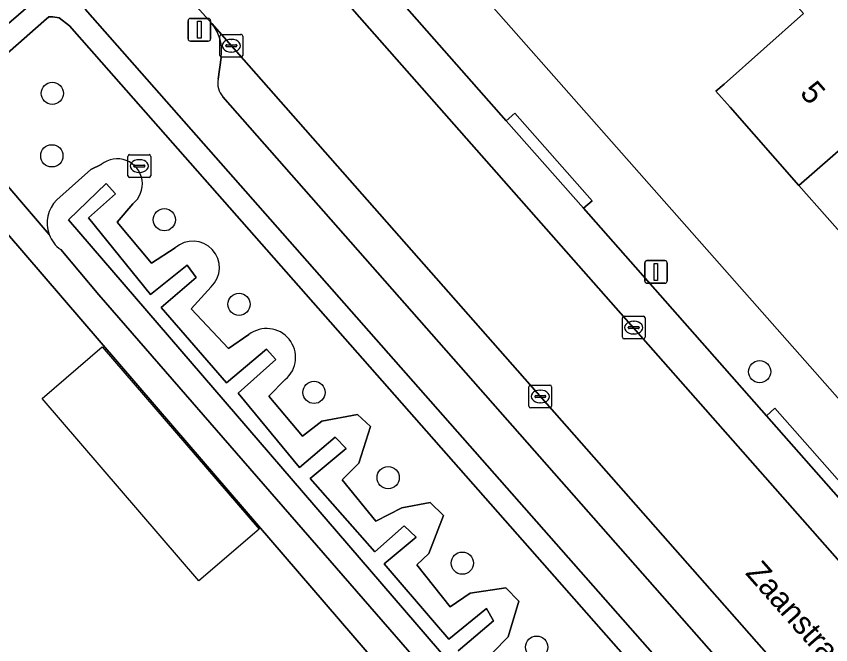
# Model space of a CAD drawing. Extents: x 157320 to 158835, y 386650 to 388491.
# Drawn here: x 157596.12 to 157631.99, y 387870.56 to 387898.23 of the extents above; entities that cross this region are included whole.
import ezdxf

# ---------------------------------------------------------------- set-up
doc = ezdxf.new("R2010")
doc.units = 0
for name, color, linetype in [('IMGEO_Boom', 7, 'Continuous'), ('IMGEO_Erf', 7, 'Continuous'), ('IMGEO_Greppel_droge_sloot', 7, 'Continuous'), ('IMGEO_Groenvoorziening', 7, 'Continuous'), ('IMGEO_Haag', 7, 'Continuous'), ('IMGEO_Hek', 7, 'Continuous'), ('IMGEO_Kolk', 7, 'Continuous'), ('IMGEO_Lichtmast', 7, 'Continuous'), ('IMGEO_Oever', 7, 'Continuous'), ('IMGEO_Openbare_ruimte_label', 7, 'Continuous'), ('IMGEO_Pand', 7, 'Continuous'), ('IMGEO_Pand_nummerreeks', 7, 'Continuous'), ('IMGEO_Pand_vergunning_verleend', 7, 'Continuous'), ('IMGEO_Parkeervlak_open', 7, 'Continuous'), ('IMGEO_Rijbaan_lokaal_open', 7, 'Continuous'), ('IMGEO_Voetpad_open', 7, 'Continuous')]:
    doc.layers.add(name, color=color, linetype=linetype)

msp = doc.modelspace()

# ---------------------------------------------------------------- linework, layer by layer
at = {"layer": 'IMGEO_Boom'}
for centre in [(157597.708, 387894.836), (157597.69, 387892.085), (157602.645, 387889.27), (157605.933, 387885.549), (157628.855, 387882.583), (157609.235, 387881.669), (157612.499, 387877.92), (157615.763, 387874.155), (157619.038, 387870.456)]:
    msp.add_circle(centre, 0.489, dxfattribs=at)
at = {"layer": 'IMGEO_Erf'}
for points in [[(157611.28, 387905.251), (157676.491, 387831.375)], [(157634.324, 387886.548), (157630.59, 387890.785), (157627.553, 387894.231), (157626.929, 387894.926), (157627.291, 387895.245), (157630.785, 387898.352)]]:
    msp.add_lwpolyline(points, dxfattribs=at)
msp.add_lwpolyline([(157616.991, 387863.943), (157603.095, 387880.095), (157593.208, 387891.573), (157578.896, 387879.765), (157578.743, 387879.632), (157575.936, 387877.201), (157595.295, 387854.849), (157603.639, 387854.39), (157605.848, 387851.852), (157608.291, 387854.135), (157618.556, 387842.193), (157618.446, 387842.098), (157618.6, 387841.92), (157620.76, 387839.412), (157620.993, 387839.628), (157630.777, 387848.05)], close=True, dxfattribs=at)
at = {"layer": 'IMGEO_Greppel_droge_sloot'}
msp.add_lwpolyline([(157615.584, 387870.293), (157617.14, 387871.621), (157616.836, 387872.164), (157615.165, 387870.814), (157614.537, 387871.546), (157612.318, 387874.131), (157613.727, 387875.293), (157613.207, 387875.796), (157611.918, 387874.648), (157609.065, 387877.877), (157610.647, 387879.196), (157610.172, 387879.701), (157608.594, 387878.361), (157605.898, 387881.632), (157607.546, 387883.121), (157607.139, 387883.574), (157605.384, 387882.088), (157602.498, 387885.403), (157604.046, 387886.725), (157603.649, 387887.273), (157602.032, 387885.977), (157599.304, 387889.362), (157600.488, 387890.411), (157600.089, 387890.865), (157598.42, 387889.261), (157616.668, 387868.085)], dxfattribs=at)
at = {"layer": 'IMGEO_Groenvoorziening'}
for points in [[(157596.666, 387898.667), (157591.074, 387893.848), (157576.785, 387881.818), (157577.453, 387881.073), (157591.726, 387893.089), (157592.879, 387894.1), (157597.334, 387898.007), (157597.556, 387898.205), (157597.738, 387898.211), (157598.011, 387898.166), (157598.466, 387897.813), (157630.55, 387861.394), (157645.53, 387844.496), (157645.954, 387843.343), (157645.442, 387842.312), (157643.275, 387840.451), (157627.162, 387826.391), (157626.142, 387825.501), (157600.373, 387803.016), (157598.489, 387801.366), (157599.159, 387800.624), (157601.031, 387802.263), (157630.109, 387827.61)], [(157646.328, 387844.995), (157631.299, 387862.056), (157599.154, 387898.545)], [(157598.466, 387897.813), (157598.011, 387898.166), (157597.738, 387898.211), (157597.556, 387898.205), (157597.334, 387898.007), (157592.879, 387894.1), (157597.569, 387888.624)], [(157627.162, 387826.391), (157643.275, 387840.451), (157645.442, 387842.312), (157645.954, 387843.343), (157645.53, 387844.496), (157630.55, 387861.394), (157598.466, 387897.813)], [(157597.569, 387888.624), (157592.879, 387894.1), (157591.726, 387893.089), (157592.627, 387892.075), (157578.219, 387880.217), (157578.743, 387879.632), (157578.896, 387879.765), (157593.208, 387891.573), (157603.095, 387880.095), (157616.991, 387863.943), (157630.777, 387848.05), (157620.993, 387839.628), (157620.76, 387839.412), (157622.654, 387837.213), (157611.388, 387827.514), (157602.363, 387819.743), (157591.729, 387810.587), (157590.763, 387809.768), (157590.859, 387809.676), (157588.409, 387807.574), (157589.404, 387806.433), (157624.445, 387836.562)], [(157597.903, 387890.147), (157599.401, 387891.486), (157599.868, 387891.702)], [(157601.25, 387889.974), (157600.572, 387889.159), (157602.076, 387887.354), (157603.121, 387888.034)], [(157599.764, 387885.961), (157598.079, 387887.96)], [(157604.704, 387886.32), (157603.83, 387885.346), (157605.473, 387883.609), (157606.366, 387884.217)], [(157631.692, 387849.055), (157630.397, 387850.669), (157617.169, 387865.945), (157599.764, 387885.961)], [(157607.969, 387882.235), (157607.252, 387881.502), (157608.732, 387879.749), (157609.581, 387880.409), (157611.149, 387880.692), (157611.718, 387880.168), (157611.214, 387878.561), (157610.474, 387877.824), (157611.952, 387875.997), (157613.1, 387876.582), (157614.343, 387876.83), (157614.942, 387876.251), (157614.285, 387874.584), (157613.757, 387874.087), (157615.228, 387872.23), (157616.104, 387872.83), (157617.688, 387873.07), (157618.247, 387872.476), (157617.777, 387870.913), (157617.103, 387870.22)]]:
    msp.add_lwpolyline(points, dxfattribs=at)
for centre, radius, start, end in [((157600.57, 387890.846), 1.106, 307.9512, 129.3522), ((157598.913, 387889.127), 1.435, 134.733, 200.5282), ((157598.92, 387889.134), 1.444, 200.676, 234.3777), ((157603.899, 387887.164), 1.167, 313.6397, 131.8096), ((157607.146, 387883.209), 1.275, 310.1817, 127.7487)]:
    msp.add_arc(centre, radius, start, end, dxfattribs=at)
at = {"layer": 'IMGEO_Haag'}
for points in [[(157596.666, 387898.667), (157591.074, 387893.848), (157576.785, 387881.818), (157577.453, 387881.073), (157591.726, 387893.089), (157592.879, 387894.1), (157597.334, 387898.007), (157597.556, 387898.205), (157597.738, 387898.211), (157598.011, 387898.166), (157598.466, 387897.813), (157630.55, 387861.394), (157645.53, 387844.496), (157645.954, 387843.343), (157645.442, 387842.312), (157643.275, 387840.451), (157627.162, 387826.391), (157626.142, 387825.501), (157600.373, 387803.016), (157598.489, 387801.366), (157599.159, 387800.624), (157601.031, 387802.263), (157630.109, 387827.61)], [(157646.328, 387844.995), (157631.299, 387862.056), (157599.154, 387898.545)]]:
    msp.add_lwpolyline(points, dxfattribs=at)
at = {"layer": 'IMGEO_Hek'}
msp.add_lwpolyline([(157620.993, 387839.628), (157630.777, 387848.05), (157616.991, 387863.943), (157603.095, 387880.095), (157593.208, 387891.573), (157578.896, 387879.765)], dxfattribs=at)
at = {"layer": 'IMGEO_Kolk'}
for p, q in [((157605.092, 387896.507), (157605.092, 387897.359)), ((157605.167, 387897.433), (157606.019, 387897.433)), ((157606.093, 387897.359), (157606.093, 387896.507)), ((157605.351, 387896.927), (157605.351, 387896.939)), ((157605.394, 387896.976), (157605.792, 387896.976)), ((157605.58, 387897.213), (157605.605, 387897.213)), ((157605.835, 387896.939), (157605.835, 387896.927)), ((157605.789, 387896.89), (157605.391, 387896.89)), ((157605.603, 387896.653), (157605.578, 387896.653)), ((157606.019, 387896.433), (157605.167, 387896.433)), ((157601.041, 387891.21), (157601.041, 387892.062)), ((157601.116, 387892.136), (157601.968, 387892.136)), ((157601.529, 387891.916), (157601.554, 387891.916)), ((157602.042, 387892.062), (157602.042, 387891.21)), ((157601.3, 387891.63), (157601.3, 387891.642)), ((157601.738, 387891.593), (157601.34, 387891.593)), ((157601.343, 387891.679), (157601.741, 387891.679)), ((157601.784, 387891.642), (157601.784, 387891.63)), ((157601.552, 387891.356), (157601.527, 387891.356)), ((157601.968, 387891.136), (157601.116, 387891.136)), ((157622.813, 387884.096), (157622.813, 387884.948)), ((157622.888, 387885.022), (157623.74, 387885.022)), ((157623.301, 387884.802), (157623.326, 387884.802)), ((157623.814, 387884.948), (157623.814, 387884.096)), ((157623.072, 387884.516), (157623.072, 387884.528)), ((157623.51, 387884.479), (157623.112, 387884.479)), ((157623.115, 387884.565), (157623.513, 387884.565)), ((157623.556, 387884.528), (157623.556, 387884.516)), ((157623.74, 387884.022), (157622.888, 387884.022)), ((157623.324, 387884.242), (157623.299, 387884.242)), ((157618.697, 387881.065), (157618.697, 387881.917)), ((157618.772, 387881.991), (157619.624, 387881.991)), ((157619.698, 387881.917), (157619.698, 387881.065)), ((157618.956, 387881.485), (157618.956, 387881.497)), ((157618.999, 387881.534), (157619.397, 387881.534)), ((157619.185, 387881.771), (157619.21, 387881.771)), ((157619.44, 387881.497), (157619.44, 387881.485)), ((157619.394, 387881.448), (157618.996, 387881.448)), ((157619.208, 387881.211), (157619.183, 387881.211)), ((157619.624, 387880.991), (157618.772, 387880.991))]:
    msp.add_line(p, q, dxfattribs=at)
for points in [[(157605.092, 387896.507), (157605.092, 387897.359)], [(157605.167, 387897.433), (157606.019, 387897.433)], [(157606.093, 387897.359), (157606.093, 387896.507)], [(157606.019, 387896.433), (157605.167, 387896.433)], [(157601.041, 387891.21), (157601.041, 387892.062)], [(157601.116, 387892.136), (157601.968, 387892.136)], [(157602.042, 387892.062), (157602.042, 387891.21)], [(157601.968, 387891.136), (157601.116, 387891.136)], [(157622.813, 387884.096), (157622.813, 387884.948)], [(157622.888, 387885.022), (157623.74, 387885.022)], [(157623.814, 387884.948), (157623.814, 387884.096)], [(157623.74, 387884.022), (157622.888, 387884.022)], [(157618.697, 387881.065), (157618.697, 387881.917)], [(157618.772, 387881.991), (157619.624, 387881.991)], [(157619.698, 387881.917), (157619.698, 387881.065)], [(157619.624, 387880.991), (157618.772, 387880.991)]]:
    msp.add_lwpolyline(points, dxfattribs=at)
for centre, radius, start, end in [((157605.169, 387897.357), 0.0765, 91.552, 178.448), ((157605.169, 387897.357), 0.0765, 91.552, 178.448), ((157606.017, 387897.357), 0.0765, 1.552, 88.448), ((157606.017, 387897.357), 0.0765, 1.552, 88.448), ((157605.391, 387896.936), 0.0403, 85.8775, 175.7526), ((157605.388, 387896.926), 0.0366, 178.938, 274.7102), ((157605.792, 387896.933), 0.043, 264.8664, 352.4533), ((157605.796, 387896.938), 0.0386, 1.7309, 96.639), ((157605.169, 387896.509), 0.0765, 181.552, 268.448), ((157605.169, 387896.509), 0.0765, 181.552, 268.448), ((157606.017, 387896.509), 0.0765, 271.552, 358.448), ((157606.017, 387896.509), 0.0765, 271.552, 358.448), ((157601.118, 387892.06), 0.0765, 91.552, 178.448), ((157601.118, 387892.06), 0.0765, 91.552, 178.448), ((157601.966, 387892.06), 0.0765, 1.552, 88.448), ((157601.966, 387892.06), 0.0765, 1.552, 88.448), ((157601.34, 387891.639), 0.0403, 85.8775, 175.7526), ((157601.337, 387891.629), 0.0366, 178.938, 274.7102), ((157601.741, 387891.636), 0.043, 264.8664, 352.4533), ((157601.745, 387891.641), 0.0386, 1.7309, 96.639), ((157601.118, 387891.212), 0.0765, 181.552, 268.448), ((157601.118, 387891.212), 0.0765, 181.552, 268.448), ((157601.966, 387891.212), 0.0765, 271.552, 358.448), ((157601.966, 387891.212), 0.0765, 271.552, 358.448), ((157622.89, 387884.946), 0.0765, 91.552, 178.448), ((157622.89, 387884.946), 0.0765, 91.552, 178.448), ((157623.738, 387884.946), 0.0765, 1.552, 88.448), ((157623.738, 387884.946), 0.0765, 1.552, 88.448), ((157623.112, 387884.525), 0.0403, 85.8775, 175.7526), ((157623.109, 387884.515), 0.0366, 178.938, 274.7102), ((157623.513, 387884.522), 0.043, 264.8664, 352.4533), ((157623.517, 387884.527), 0.0386, 1.7309, 96.639), ((157622.89, 387884.098), 0.0765, 181.552, 268.448), ((157622.89, 387884.098), 0.0765, 181.552, 268.448), ((157623.738, 387884.098), 0.0765, 271.552, 358.448), ((157623.738, 387884.098), 0.0765, 271.552, 358.448), ((157618.774, 387881.915), 0.0765, 91.552, 178.448), ((157618.774, 387881.915), 0.0765, 91.552, 178.448), ((157619.622, 387881.915), 0.0765, 1.552, 88.448), ((157619.622, 387881.915), 0.0765, 1.552, 88.448), ((157618.996, 387881.494), 0.0403, 85.8775, 175.7526), ((157619.401, 387881.496), 0.0386, 1.7309, 96.639), ((157618.993, 387881.484), 0.0366, 178.938, 274.7102), ((157619.397, 387881.491), 0.043, 264.8664, 352.4533), ((157618.774, 387881.067), 0.0765, 181.552, 268.448), ((157618.774, 387881.067), 0.0765, 181.552, 268.448), ((157619.622, 387881.067), 0.0765, 271.552, 358.448), ((157619.622, 387881.067), 0.0765, 271.552, 358.448)]:
    msp.add_arc(centre, radius, start, end, dxfattribs=at)
for centre, major_axis, ratio, start_param, end_param in [((157605.579, 387896.933), (-0.387, 0.002), 0.722429, 4.712389, 7.853982), ((157605.604, 387896.933), (-0.39, 0.002), 0.717154, 1.570796, 4.712389), ((157601.528, 387891.636), (-0.387, 0.002), 0.722429, 4.712389, 7.853982), ((157601.553, 387891.636), (-0.39, 0.002), 0.717154, 1.570796, 4.712389), ((157623.3, 387884.522), (-0.387, 0.002), 0.722429, 4.712389, 7.853982), ((157623.325, 387884.522), (-0.39, 0.002), 0.717154, 1.570796, 4.712389), ((157619.184, 387881.491), (-0.387, 0.002), 0.722429, 4.712389, 7.853982), ((157619.209, 387881.491), (-0.39, 0.002), 0.717154, 1.570796, 4.712389)]:
    msp.add_ellipse(centre, major_axis=major_axis, ratio=ratio, start_param=start_param, end_param=end_param, dxfattribs=at)
at = {"layer": 'IMGEO_Lichtmast'}
for p, q in [((157603.689, 387897.233), (157603.689, 387898.033)), ((157603.689, 387898.033), (157603.689, 387897.233)), ((157603.789, 387898.133), (157604.579, 387898.133)), ((157604.579, 387898.133), (157603.789, 387898.133)), ((157604.679, 387898.033), (157604.679, 387897.233)), ((157604.679, 387897.233), (157604.679, 387898.033)), ((157604.579, 387897.133), (157603.789, 387897.133)), ((157603.789, 387897.133), (157604.579, 387897.133)), ((157623.795, 387886.572), (157623.795, 387887.372)), ((157623.795, 387887.372), (157623.795, 387886.572)), ((157623.895, 387887.472), (157624.685, 387887.472)), ((157624.685, 387887.472), (157623.895, 387887.472)), ((157624.785, 387887.372), (157624.785, 387886.572)), ((157624.785, 387886.572), (157624.785, 387887.372)), ((157624.685, 387886.472), (157623.895, 387886.472)), ((157623.895, 387886.472), (157624.685, 387886.472))]:
    msp.add_line(p, q, dxfattribs=at)
for points in [[(157604.109, 387898.008), (157604.259, 387898.008), (157604.259, 387897.258), (157604.109, 387897.258), (157604.109, 387898.008)], [(157624.215, 387887.347), (157624.365, 387887.347), (157624.365, 387886.597), (157624.215, 387886.597), (157624.215, 387887.347)]]:
    msp.add_lwpolyline(points, dxfattribs=at)
for centre, start, end in [((157603.789, 387898.033), 90, 180), ((157603.789, 387898.033), 90, 180), ((157604.579, 387898.033), 0, 90), ((157604.579, 387898.033), 360, 90), ((157603.789, 387897.233), 180, 270), ((157603.789, 387897.233), 180, 270), ((157604.579, 387897.233), 270, 0), ((157604.579, 387897.233), 270, 0), ((157623.895, 387887.372), 90, 180), ((157623.895, 387887.372), 90, 180), ((157624.685, 387887.372), 0, 90), ((157624.685, 387887.372), 360, 90), ((157623.895, 387886.572), 180, 270), ((157623.895, 387886.572), 180, 270), ((157624.685, 387886.572), 270, 0), ((157624.685, 387886.572), 270, 0)]:
    msp.add_arc(centre, 0.1, start, end, dxfattribs=at)
at = {"layer": 'IMGEO_Oever'}
for points in [[(157599.868, 387891.702), (157599.401, 387891.486), (157597.903, 387890.147)], [(157616.668, 387868.085), (157598.42, 387889.261), (157600.089, 387890.865), (157600.488, 387890.411), (157599.304, 387889.362), (157602.032, 387885.977), (157603.649, 387887.273), (157604.046, 387886.725), (157602.498, 387885.403), (157605.384, 387882.088), (157607.139, 387883.574), (157607.546, 387883.121), (157605.898, 387881.632), (157608.594, 387878.361), (157610.172, 387879.701), (157610.647, 387879.196), (157609.065, 387877.877), (157611.918, 387874.648), (157613.207, 387875.796), (157613.727, 387875.293), (157612.318, 387874.131), (157614.537, 387871.546), (157615.165, 387870.814), (157616.836, 387872.164), (157617.14, 387871.621), (157615.584, 387870.293)], [(157603.121, 387888.034), (157602.076, 387887.354), (157600.572, 387889.159), (157601.25, 387889.974)], [(157598.079, 387887.96), (157599.764, 387885.961), (157617.169, 387865.945), (157630.397, 387850.669), (157631.692, 387849.055)], [(157606.366, 387884.217), (157605.473, 387883.609), (157603.83, 387885.346), (157604.704, 387886.32)], [(157617.103, 387870.22), (157617.777, 387870.913), (157618.247, 387872.476), (157617.688, 387873.07), (157616.104, 387872.83), (157615.228, 387872.23), (157613.757, 387874.087), (157614.285, 387874.584), (157614.942, 387876.251), (157614.343, 387876.83), (157613.1, 387876.582), (157611.952, 387875.997), (157610.474, 387877.824), (157611.214, 387878.561), (157611.718, 387880.168), (157611.149, 387880.692), (157609.581, 387880.409), (157608.732, 387879.749), (157607.252, 387881.502), (157607.969, 387882.235)]]:
    msp.add_lwpolyline(points, dxfattribs=at)
for centre, radius, start, end in [((157600.57, 387890.846), 1.106, 307.9512, 129.3522), ((157598.913, 387889.127), 1.435, 134.733, 200.5282), ((157598.92, 387889.134), 1.444, 200.676, 234.3777), ((157603.899, 387887.164), 1.167, 313.6397, 131.8096), ((157607.146, 387883.209), 1.275, 310.1817, 127.7487)]:
    msp.add_arc(centre, radius, start, end, dxfattribs=at)
at = {"layer": 'IMGEO_Pand'}
for points in [[(157636.116, 387902.761), (157637.708, 387904.167), (157635.559, 387906.599), (157628.768, 387900.637), (157630.785, 387898.352), (157627.291, 387895.245), (157626.929, 387894.926), (157627.553, 387894.231), (157630.59, 387890.785), (157637.372, 387896.707), (157639.662, 387898.745)], [(157645.54, 387892.44), (157646.864, 387893.55), (157644.738, 387895.88), (157643.482, 387894.771), (157639.837, 387898.901), (157639.662, 387898.745), (157637.372, 387896.707), (157630.59, 387890.785), (157634.324, 387886.548), (157634.817, 387886.972), (157638.152, 387889.973), (157640.167, 387887.69), (157641.333, 387888.721)]]:
    msp.add_lwpolyline(points, close=True, dxfattribs=at)
at = {"layer": 'IMGEO_Pand_vergunning_verleend'}
msp.add_lwpolyline([(157597.261, 387881.398), (157599.911, 387883.679), (157606.816, 387875.656), (157604.166, 387873.376)], close=True, dxfattribs=at)
at = {"layer": 'IMGEO_Parkeervlak_open'}
for points in [[(157608.833, 387900.938), (157673.92, 387827.143)], [(157632.552, 387876.792), (157629.154, 387880.645), (157621.103, 387889.774), (157617.701, 387893.632), (157612.01, 387900.084)], [(157647.931, 387848.881), (157604.73, 387897.915)], [(157605.144, 387896.416), (157605.009, 387895.454)], [(157605.225, 387894.688), (157644.783, 387849.759)]]:
    msp.add_lwpolyline(points, dxfattribs=at)
for centre, radius, start, end in [((157603.249, 387896.699), 1.916, 351.5003, 39.3783), ((157605.86, 387895.28), 0.868, 168.4674, 223.0279)]:
    msp.add_arc(centre, radius, start, end, dxfattribs=at)
at = {"layer": 'IMGEO_Rijbaan_lokaal_open'}
for points in [[(157729.55, 387834.104), (157728.562, 387833.876), (157724.892, 387833.031), (157714.68, 387830.684), (157683.612, 387823.423), (157683.417, 387823.394), (157683.222, 387823.368), (157682.956, 387823.339), (157682.032, 387823.293), (157681.107, 387823.329), (157680.189, 387823.447), (157679.285, 387823.647), (157678.403, 387823.927), (157677.549, 387824.285), (157676.731, 387824.718), (157675.955, 387825.222), (157675.226, 387825.793), (157674.552, 387826.427), (157673.92, 387827.143), (157608.833, 387900.938)], [(157602.837, 387900.03), (157604.73, 387897.915), (157647.931, 387848.881), (157648.432, 387848.271), (157660.135, 387834.829), (157671.431, 387822.03)]]:
    msp.add_lwpolyline(points, dxfattribs=at)
at = {"layer": 'IMGEO_Voetpad_open'}
for points in [[(157676.491, 387831.375), (157611.28, 387905.251)], [(157587.668, 387857.257), (157570.689, 387876.871), (157570.022, 387877.663), (157573.226, 387880.402), (157573.885, 387879.563), (157573.981, 387879.458), (157576.785, 387881.818), (157591.074, 387893.848), (157596.666, 387898.667), (157596.672, 387898.756), (157600.255, 387901.757)], [(157604.73, 387897.915), (157602.837, 387900.03)], [(157612.01, 387900.084), (157617.701, 387893.632), (157618.074, 387893.964), (157621.476, 387890.106), (157621.103, 387889.774), (157629.154, 387880.645), (157629.528, 387880.977), (157632.925, 387877.124)], [(157599.154, 387898.545), (157631.299, 387862.056), (157646.328, 387844.995), (157646.404, 387845.018), (157649.35, 387841.66)], [(157605.009, 387895.454), (157605.144, 387896.416)], [(157644.783, 387849.759), (157605.225, 387894.688)]]:
    msp.add_lwpolyline(points, dxfattribs=at)
for points in [[(157621.103, 387889.774), (157621.476, 387890.106), (157618.074, 387893.964), (157617.701, 387893.632)], [(157632.552, 387876.792), (157632.925, 387877.124), (157629.528, 387880.977), (157629.154, 387880.645)]]:
    msp.add_lwpolyline(points, close=True, dxfattribs=at)
for centre, radius, start, end in [((157603.249, 387896.699), 1.916, 351.5003, 39.3783), ((157605.86, 387895.28), 0.868, 168.4674, 223.0279)]:
    msp.add_arc(centre, radius, start, end, dxfattribs=at)

# ---------------------------------------------------------------- texts
at = {"layer": 'IMGEO_Openbare_ruimte_label'}
msp.add_text('Zaanstraat', height=1, rotation=311.4717, dxfattribs=at).set_placement((157628.196, 387873.697))
at = {"layer": 'IMGEO_Pand_nummerreeks'}
msp.add_text('5', height=1, rotation=311.4361, dxfattribs=at).set_placement((157630.59, 387894.826))

doc.saveas('drawing.dxf')
